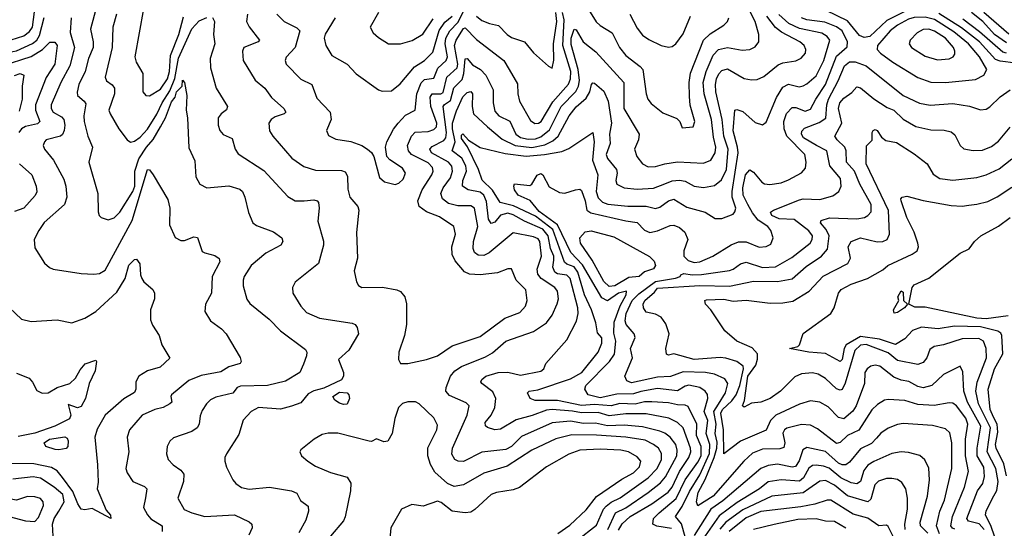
# Model space of a CAD drawing. Extents: x 1308313 to 1441400, y 959662 to 1036319.
# Tile 322 of 656: x 1351463 to 1356793, y 1014062 to 1016816. Entities that reach past the tile are written whole.
import ezdxf

# ---------------------------------------------------------------- set-up
doc = ezdxf.new("R2010")
doc.units = 0

msp = doc.modelspace()

# ---------------------------------------------------------------- linework, layer by layer
at = {"layer": '0CON10XD'}
for points in [[(1354514.3, 1016914.3), (1354584.4, 1016804.4), (1354605, 1016784.6), (1354670, 1016745), (1354709.2, 1016665), (1354745, 1016622.1), (1354822.8, 1016562.8), (1354836.2, 1016546.2), (1354854.2, 1016414.2), (1354863.8, 1016385), (1354880.9, 1016360.9), (1354945, 1016311.8), (1355021.1, 1016281.1), (1355036, 1016265), (1355049.3, 1016229.3), (1355108.8, 1016235), (1355117.8, 1016265), (1355093.5, 1016353.5), (1355088.9, 1016398.9), (1355086.7, 1016475), (1355094.8, 1016525.2), (1355165.3, 1016705), (1355200.9, 1016739.1), (1355275.6, 1016785), (1355294.4, 1016805), (1355301.5, 1016825)], [(1350631, 1016851), (1350639.6, 1016815), (1350676.2, 1016786.2), (1350815, 1016740.5), (1350965, 1016638.8), (1351066.2, 1016586.2), (1351165, 1016550), (1351185, 1016547.3), (1351205, 1016552.9), (1351255, 1016602.2), (1351285, 1016618.6), (1351445, 1016647.1), (1351532.5, 1016687.5), (1351554.7, 1016705.3), (1351569.9, 1016730.1), (1351595, 1016826.7)], [(1350765, 1016847.5), (1350919.4, 1016779.4), (1351015, 1016725.3), (1351116.2, 1016696.2), (1351185, 1016688.2), (1351265, 1016713.2), (1351305, 1016717.7), (1351416.6, 1016706.6), (1351485, 1016728.4), (1351515, 1016751.1), (1351531.6, 1016775), (1351542.5, 1016857.5)], [(1351878.9, 1016885), (1351846.5, 1016765), (1351860.5, 1016695), (1351860, 1016665), (1351834.8, 1016605), (1351817.4, 1016535), (1351783.5, 1016465), (1351773.2, 1016423.2), (1351775, 1016404.3), (1351811.8, 1016375), (1351820.6, 1016360.6), (1351810.2, 1016295), (1351812.5, 1016265), (1351831.5, 1016185), (1351856.2, 1016126.2), (1351837.3, 1016045), (1351885.5, 1015875), (1351888, 1015775), (1351893.8, 1015755), (1351904.2, 1015744.2), (1351941.4, 1015731.4), (1351975, 1015743.3), (1352005, 1015773.5), (1352075, 1015884.7), (1352085.3, 1015915), (1352086, 1015995), (1352107.3, 1016062.7), (1352149, 1016125), (1352185, 1016166.1), (1352225, 1016235.2), (1352251.7, 1016285), (1352285, 1016370.5), (1352304, 1016396), (1352310.9, 1016425), (1352341.9, 1016455), (1352345, 1016488.6), (1352355.5, 1016475), (1352366.9, 1016405), (1352363.3, 1016325), (1352371.1, 1016285), (1352378.7, 1016121.3), (1352411.3, 1016051.3), (1352416.9, 1015965), (1352438, 1015925), (1352475, 1015904.4), (1352595, 1015915.5), (1352655, 1015898.6), (1352668.1, 1015885), (1352681.9, 1015855), (1352701.7, 1015771.7), (1352725.7, 1015715.7), (1352745, 1015701.4), (1352837.6, 1015667.6), (1352882.5, 1015635), (1352887.5, 1015615), (1352876, 1015595), (1352795, 1015551.8), (1352716.5, 1015485), (1352678.2, 1015425), (1352671.8, 1015405), (1352672.7, 1015375), (1352692.4, 1015302.4), (1352708.1, 1015278.1), (1352813.1, 1015195), (1352875, 1015130.6), (1353010.3, 1015030.3), (1353016.9, 1015015), (1353015.6, 1014995), (1352999.6, 1014950.4), (1352979.2, 1014905), (1352901.5, 1014858.5), (1352805, 1014835.2), (1352658, 1014832), (1352640.8, 1014825), (1352616.4, 1014793.6), (1352525, 1014771.2), (1352495, 1014757.1), (1352473.6, 1014736.4), (1352450.5, 1014699.5), (1352439.6, 1014670.4), (1352433.8, 1014625), (1352424, 1014606), (1352394, 1014586), (1352295, 1014551.4), (1352276.4, 1014533.6), (1352261.4, 1014505), (1352257.1, 1014465), (1352265.7, 1014435), (1352294.3, 1014405), (1352335.9, 1014375.9), (1352351.2, 1014355), (1352350.4, 1014315), (1352318.9, 1014225), (1352354, 1014164), (1352395, 1014145.5), (1352465.4, 1014125.4), (1352625, 1014134.4), (1352705, 1014097.5), (1352718.8, 1014085), (1352721.2, 1014065), (1352702.9, 1014025)], [(1352132.3, 1016875), (1352085.5, 1016615), (1352092.5, 1016585), (1352129.5, 1016525), (1352128.6, 1016425), (1352145, 1016405.8), (1352165, 1016403.5), (1352225, 1016440), (1352262.7, 1016495), (1352274.6, 1016535), (1352278.4, 1016621.6), (1352324.3, 1016735), (1352349.2, 1016830.8)], [(1353404.5, 1016855), (1353360, 1016775), (1353376, 1016745), (1353405, 1016719.2), (1353460, 1016685), (1353525, 1016684.5)], [(1353495, 1015923.3), (1353515, 1015931.1), (1353538.5, 1015951.5), (1353551.2, 1015985), (1353535, 1016010.9), (1353466.8, 1016056.8), (1353450, 1016075), (1353443.3, 1016125), (1353450.9, 1016155), (1353486.6, 1016223.4), (1353511.1, 1016255), (1353552.1, 1016297.9), (1353603.5, 1016326.5), (1353612.6, 1016415), (1353636, 1016474), (1353655, 1016491.1), (1353705, 1016498.9), (1353726.7, 1016553.3), (1353772.3, 1016595), (1353778.1, 1016615), (1353765.9, 1016685), (1353769.9, 1016715), (1353791.6, 1016755), (1353835, 1016800.4), (1353875, 1016878.4)], [(1353565, 1014953.8), (1353665, 1014975.5), (1353725, 1014995.8), (1353805, 1015050), (1353955, 1015099.7), (1354090.1, 1015199.9), (1354170.1, 1015229.9), (1354201.2, 1015265), (1354210.8, 1015295), (1354202.9, 1015352.9), (1354150.9, 1015405), (1354125, 1015466.2), (1354105.9, 1015465.9), (1354050, 1015445), (1353955, 1015433.5), (1353897.6, 1015437.6), (1353871, 1015451), (1353820.6, 1015510.6), (1353803.7, 1015545), (1353801.8, 1015585), (1353822, 1015655), (1353812.9, 1015695), (1353735, 1015747.5), (1353665, 1015774.7), (1353625, 1015803.5), (1353617.8, 1015835), (1353640.9, 1015895), (1353694.8, 1015975.2), (1353700.9, 1015995), (1353698.4, 1016015), (1353675, 1016041.2), (1353584.1, 1016085), (1353567.6, 1016105), (1353562.7, 1016135), (1353583.1, 1016185), (1353603.8, 1016206.2), (1353675, 1016210.2), (1353705, 1016221.9), (1353718.6, 1016235), (1353721.6, 1016255), (1353689.4, 1016345), (1353684.5, 1016395.5), (1353695.2, 1016414.8), (1353743.3, 1016415), (1353755, 1016420.7), (1353774.8, 1016505), (1353831.2, 1016555), (1353834.4, 1016575.6), (1353817.2, 1016675), (1353825.4, 1016704.6), (1353865, 1016768), (1353875, 1016772.1), (1353935, 1016707.9), (1354084.2, 1016594.3), (1354113.6, 1016546.4), (1354158.7, 1016468.7), (1354159.2, 1016415), (1354167.9, 1016375), (1354228.9, 1016268.9), (1354252.6, 1016252.6), (1354270.8, 1016255), (1354285.9, 1016265), (1354349.2, 1016370.8), (1354433.7, 1016466.3), (1354445.1, 1016495), (1354446.3, 1016535), (1354403.5, 1016675), (1354410.3, 1016815), (1354401.8, 1016855)], [(1354646.9, 1014055), (1354687.7, 1014145), (1354745, 1014173.2), (1354864.9, 1014255.1), (1354932, 1014308), (1354959.9, 1014340.1), (1355021.2, 1014455), (1355022.8, 1014485), (1355014.3, 1014515), (1354984.7, 1014555), (1354955, 1014577.3), (1354928.3, 1014588.3), (1354835, 1014611.8), (1354735, 1014620.2), (1354645, 1014617), (1354580.6, 1014630.6), (1354515, 1014629.1), (1354445, 1014642.3), (1354345, 1014632), (1354180.3, 1014559.7), (1354125, 1014504.7), (1354095, 1014488.8), (1353965, 1014474.7), (1353865, 1014423.1), (1353836.7, 1014425), (1353819.2, 1014435), (1353802.6, 1014462.6), (1353805.9, 1014495), (1353884.7, 1014675), (1353895.6, 1014725), (1353880.8, 1014740.8), (1353790.6, 1014780.6), (1353770, 1014805), (1353770.8, 1014825), (1353794.6, 1014885), (1353819.1, 1014915), (1353855, 1014938.6), (1353985, 1014990.6), (1354022, 1015012), (1354095, 1015074.7), (1354245, 1015126.6), (1354315.5, 1015175), (1354344.7, 1015215.3), (1354373.5, 1015276.5), (1354379.3, 1015305), (1354374.6, 1015345), (1354360, 1015365), (1354285.9, 1015415), (1354267.8, 1015437.8), (1354264.3, 1015465), (1354287.2, 1015535), (1354279.4, 1015615), (1354269.7, 1015629.7), (1354245, 1015640.8), (1354135, 1015660.9), (1354005, 1015552.7), (1353975, 1015539.7), (1353945, 1015540), (1353925.5, 1015555), (1353917.1, 1015577.1), (1353919, 1015615), (1353943.9, 1015695), (1353925, 1015794.4), (1353905, 1015807.1), (1353835, 1015807.6), (1353785, 1015821.2), (1353751.1, 1015845), (1353741.9, 1015875), (1353755.2, 1015905), (1353795, 1015959.1), (1353805.6, 1015995), (1353802.4, 1016022.4), (1353784.1, 1016045), (1353692.5, 1016095), (1353682.9, 1016115), (1353695, 1016128.4), (1353758.9, 1016161.1), (1353770.6, 1016175), (1353773.2, 1016205), (1353756.3, 1016345), (1353762.9, 1016357.1), (1353795, 1016377.8), (1353813.3, 1016446.7), (1353857.4, 1016492.6), (1353867.2, 1016525), (1353875, 1016604.4), (1353885, 1016605.4), (1353915, 1016571.1), (1353957.3, 1016545), (1353986.8, 1016515), (1354025.8, 1016435.8), (1354025.3, 1016365), (1354035, 1016319.4), (1354056.5, 1016295), (1354115.5, 1016265.5), (1354148.1, 1016195), (1354175, 1016177.8), (1354215, 1016169), (1354255, 1016170.9), (1354285, 1016181.9), (1354330.8, 1016219.2), (1354394.5, 1016345), (1354472.9, 1016427.1), (1354488.9, 1016455), (1354493.1, 1016486.9), (1354485.7, 1016545), (1354448.1, 1016681.9), (1354448.5, 1016715), (1354465, 1016764.4), (1354475, 1016761.5), (1354513.2, 1016695), (1354582.2, 1016642.2), (1354732.8, 1016475), (1354734.2, 1016335), (1354817.3, 1016195), (1354812.3, 1016165), (1354790.9, 1016115), (1354803.5, 1016075), (1354835, 1016035.6), (1354865, 1016019.6), (1354905, 1016020.9), (1354955.2, 1016034.8), (1355025, 1016046.4), (1355165, 1016038.5), (1355205, 1016055.6), (1355227.5, 1016095), (1355231.6, 1016125), (1355219, 1016179), (1355208, 1016275), (1355167.6, 1016415), (1355163.8, 1016475), (1355179.5, 1016535), (1355217.2, 1016622.8), (1355246.6, 1016653.4), (1355295, 1016665.8), (1355375, 1016650), (1355415, 1016653.6), (1355445, 1016668.6), (1355463.6, 1016696.4), (1355463.8, 1016735), (1355444.2, 1016805), (1355413.8, 1016865)], [(1353936.2, 1016835), (1353965, 1016811.1), (1354005.4, 1016794.6), (1354055, 1016784.6), (1354101.5, 1016735), (1354125, 1016718.8), (1354196.4, 1016696.4), (1354245, 1016635.6), (1354325, 1016563.3), (1354346.2, 1016553.8), (1354354.5, 1016595.5), (1354352, 1016685), (1354370.5, 1016805), (1354365.5, 1016855)], [(1356265.2, 1016864.8), (1356158.3, 1016811.7), (1356065, 1016724.1), (1356035, 1016719.2), (1356009.1, 1016729.1), (1355945, 1016809.8), (1355828.8, 1016865)], [(1356855, 1016580), (1356770.6, 1016590.6), (1356745, 1016600.2), (1356658.7, 1016695), (1356561.9, 1016771.9), (1356439.3, 1016849.3)], [(1356805, 1016689.7), (1356741.2, 1016735), (1356677, 1016805), (1356615, 1016854.1)], [(1356817.3, 1016737.3), (1356682.8, 1016855)], [(1351741.5, 1016825), (1351736.1, 1016746.1), (1351759.5, 1016665), (1351733.5, 1016565), (1351684.8, 1016475.2), (1351633.8, 1016355), (1351633.7, 1016335), (1351644, 1016315), (1351689.1, 1016289.1), (1351702.3, 1016275), (1351707.6, 1016245), (1351703.3, 1016215), (1351695.2, 1016194.8), (1351684.2, 1016185.8), (1351606.9, 1016165), (1351596.5, 1016155), (1351590.5, 1016135), (1351596.9, 1016115), (1351645, 1016055.7), (1351701.9, 1015951.9), (1351713.2, 1015915), (1351718.2, 1015855), (1351705.2, 1015814.8), (1351595, 1015716.9), (1351565.6, 1015675), (1351541.9, 1015625), (1351545, 1015580), (1351597.5, 1015497.5), (1351623.4, 1015473.4), (1351644.4, 1015464.4), (1351795, 1015440.8), (1351865, 1015437.1), (1351895, 1015441.9), (1351925, 1015458.6), (1352072.5, 1015727.5), (1352155, 1016004.2), (1352165, 1016002), (1352186, 1015976), (1352265, 1015841.2), (1352276.4, 1015795), (1352274.5, 1015704.5), (1352305, 1015636.2), (1352335, 1015620), (1352355, 1015620.8), (1352405, 1015639.2), (1352425, 1015636.2), (1352451.3, 1015561.3), (1352465, 1015552.5), (1352519.1, 1015539.1), (1352542.7, 1015522.7), (1352545.7, 1015505), (1352505.5, 1015425.5), (1352500.4, 1015335), (1352467.8, 1015275), (1352465.7, 1015235), (1352495, 1015186), (1352555, 1015142), (1352580, 1015115), (1352655.7, 1014985.7), (1352661.2, 1014965), (1352655.6, 1014954.4), (1352595, 1014935.4), (1352551, 1014909), (1352445, 1014889.6), (1352378.3, 1014861.7), (1352284.5, 1014785), (1352280.6, 1014775), (1352285.6, 1014745), (1352276, 1014735), (1352238.8, 1014715), (1352194.2, 1014705), (1352125.7, 1014675), (1352057.1, 1014595), (1352044.5, 1014555.5), (1352053.8, 1014475), (1352037.3, 1014385), (1352045, 1014362), (1352075.3, 1014315.3), (1352137.6, 1014287.6), (1352150.8, 1014275), (1352143.1, 1014226.9)], [(1351987.2, 1016845), (1351967.3, 1016775), (1351963.6, 1016665), (1351926.2, 1016505), (1351933.1, 1016485), (1351963.4, 1016463.4), (1351976.4, 1016445), (1351975.3, 1016415), (1351946.2, 1016325), (1351951.8, 1016305), (1352000, 1016225), (1352045.4, 1016165.4), (1352062.6, 1016152.6), (1352085, 1016157.3), (1352115, 1016180), (1352155, 1016222.2), (1352205, 1016304.1), (1352233.4, 1016365), (1352275, 1016431), (1352303.3, 1016496.7), (1352323.1, 1016606.9), (1352395, 1016766.7), (1352435, 1016809.2), (1352475, 1016827.3)], [(1352506.6, 1016826.6), (1352517.5, 1016805), (1352511.1, 1016735), (1352518.8, 1016685), (1352493.4, 1016605), (1352495.4, 1016555), (1352525.6, 1016445), (1352588.6, 1016345), (1352582.8, 1016327.2), (1352552.9, 1016305), (1352538.1, 1016285), (1352537.5, 1016245), (1352545.6, 1016215), (1352564.7, 1016194.7), (1352612.9, 1016172.9), (1352630, 1016115), (1352645, 1016090), (1352785, 1015999.1), (1352915, 1015858.6), (1352955, 1015834.5), (1353002.5, 1015835), (1353055, 1015841.1), (1353073.8, 1015835), (1353080, 1015825), (1353083.5, 1015795), (1353076.5, 1015725), (1353106.9, 1015616.9), (1353107.5, 1015595), (1353080.6, 1015495), (1352955, 1015393.8), (1352940, 1015365), (1352942, 1015335), (1352984.4, 1015264.4), (1353015, 1015230), (1353085, 1015200), (1353263.3, 1015173.3), (1353278.8, 1015165), (1353289.7, 1015149.7), (1353297.5, 1015115), (1353243.8, 1015026.2), (1353188, 1014975), (1353215.3, 1014905.3), (1353216.2, 1014885), (1353205, 1014865.3), (1353109.5, 1014820.5), (1353054.7, 1014805.3), (1353025, 1014790), (1352985, 1014741.5), (1352935, 1014723.1), (1352875, 1014706.8), (1352755, 1014715.5), (1352715.8, 1014695), (1352672.6, 1014647.4), (1352649.8, 1014570.2), (1352582.9, 1014465), (1352574.2, 1014445), (1352574, 1014425), (1352583.2, 1014393.2), (1352617.5, 1014325), (1352632, 1014305), (1352663.5, 1014283.5), (1352705, 1014272.9), (1352815, 1014284.6), (1352933.8, 1014265), (1352962.9, 1014252.9), (1352982.6, 1014212.6), (1353025, 1014181.2), (1353026.5, 1014155), (1353012.7, 1014105), (1352973.2, 1014036.8)], [(1352696.9, 1016845), (1352691.2, 1016805), (1352705, 1016777.5), (1352760.8, 1016705), (1352754, 1016695), (1352675.6, 1016665), (1352669.5, 1016645), (1352673.5, 1016595), (1352738.3, 1016488.3), (1352789.2, 1016445), (1352825.6, 1016395), (1352893.1, 1016335), (1352904.2, 1016315), (1352893.8, 1016305), (1352845, 1016288.9), (1352824.4, 1016275), (1352811.5, 1016255), (1352814.6, 1016214.6), (1352832.9, 1016185), (1352936.9, 1016065), (1353000.5, 1016020.5), (1353065, 1016000), (1353205, 1015998.5), (1353225, 1015991.1), (1353237.7, 1015967.7), (1353238.8, 1015898.8), (1353250.5, 1015855)], [(1352855, 1016845.6), (1352895, 1016805.6), (1352962.3, 1016772.3), (1352978.5, 1016755), (1352955, 1016664.2), (1352905, 1016613.3), (1352900.6, 1016595), (1352904.6, 1016574.6), (1352985, 1016494.3), (1353044.6, 1016464.6), (1353071.1, 1016391.1), (1353143.1, 1016315), (1353148.9, 1016275), (1353124.2, 1016215), (1353135, 1016188.8), (1353175, 1016168.6), (1353255, 1016155.6), (1353315, 1016134.4), (1353345.4, 1016115.4), (1353367, 1016097), (1353380, 1016075), (1353410.9, 1015960.9), (1353437.4, 1015937.4), (1353495, 1015923.3)], [(1353170, 1016825), (1353117, 1016737), (1353111.5, 1016715), (1353119.5, 1016675), (1353151.9, 1016621.9), (1353235, 1016575.6), (1353285, 1016522.5), (1353405, 1016436), (1353425, 1016428)], [(1353425, 1016428), (1353475, 1016430.5), (1353521.9, 1016468.1), (1353600.5, 1016559.5), (1353653.8, 1016595), (1353699.4, 1016640.6), (1353733.4, 1016756.6), (1353765, 1016802.3), (1353805, 1016834.1)], [(1353525, 1016684.5), (1353587.6, 1016702.4), (1353645, 1016736.5), (1353700.4, 1016819.6)], [(1354705, 1014050.9), (1354725, 1014085.3), (1354768.4, 1014125), (1354885.8, 1014194.2), (1354973.2, 1014256.8), (1354995.3, 1014284.7), (1355035, 1014369.5), (1355086.3, 1014445), (1355096.2, 1014475), (1355094.8, 1014495), (1355054.2, 1014605), (1355025, 1014634.7), (1354978, 1014658), (1354855, 1014681.6), (1354745, 1014681.7), (1354655, 1014671.4), (1354595, 1014688.9), (1354505, 1014686.6), (1354455, 1014696.7), (1354345, 1014704.8), (1354315, 1014701.1), (1354236.8, 1014673.2), (1354151, 1014649), (1354065, 1014597.7), (1354035, 1014595.4), (1353995, 1014608.1), (1353985, 1014616.7), (1353983.6, 1014635), (1354014.8, 1014675.2), (1354034.8, 1014715), (1354041.1, 1014765), (1354025, 1014800.7), (1353964.4, 1014845), (1353960, 1014855), (1353965, 1014867.1), (1353985.8, 1014885), (1354053.8, 1014905), (1354105, 1014906.7), (1354175, 1014890.3), (1354285, 1014913.5), (1354301.2, 1014925), (1354312, 1014955), (1354425, 1015082.9), (1354476.7, 1015183.3), (1354485.5, 1015224.5), (1354484, 1015255), (1354443.7, 1015413.7), (1354425, 1015432.3), (1354375, 1015440), (1354359.2, 1015449.2), (1354349, 1015475), (1354354.4, 1015514.4), (1354354.6, 1015535), (1354336.5, 1015576.5), (1354323.3, 1015645), (1354295, 1015682), (1354195, 1015724.5), (1354135, 1015759.1), (1354105, 1015768.4), (1354065, 1015757.3), (1354035, 1015719.2), (1354015, 1015711.5), (1354000.9, 1015735), (1353990.6, 1015830.6), (1353975.6, 1015865), (1353955, 1015881.6), (1353890.6, 1015895), (1353860, 1015915), (1353862.3, 1015945), (1353881.5, 1015995), (1353877.6, 1016025), (1353855.6, 1016065), (1353803.5, 1016105), (1353819.5, 1016155), (1353805.5, 1016224.5), (1353805.5, 1016255), (1353827.5, 1016322.5), (1353862, 1016398), (1353885, 1016420.7), (1353905, 1016427.6), (1353914.3, 1016414.3), (1353911.6, 1016345), (1353919.7, 1016305), (1353996.3, 1016236.3), (1354075, 1016169), (1354145, 1016134.2), (1354235, 1016123.4), (1354305, 1016137.4), (1354349.7, 1016160.3), (1354377.2, 1016185), (1354438.1, 1016295), (1354475.9, 1016344.1), (1354529.8, 1016390.2), (1354549.7, 1016425), (1354558.6, 1016465), (1354565, 1016474), (1354575, 1016472.5), (1354625, 1016428.1), (1354648.8, 1016375), (1354666.7, 1016255), (1354655.4, 1016195.4), (1354658.8, 1016145), (1354637.8, 1016085), (1354644.8, 1016064.8), (1354694.7, 1016005), (1354697.2, 1015985), (1354690, 1015945), (1354695, 1015925.8), (1354734.7, 1015904.7), (1354805, 1015898.2), (1354895, 1015903.6), (1354955, 1015927.7), (1354995, 1015942.9), (1355035, 1015947.6), (1355065, 1015941.1), (1355115, 1015913.9), (1355165, 1015907.8), (1355225, 1015918), (1355261.8, 1015948.2), (1355288.6, 1016005), (1355298.8, 1016115), (1355274.3, 1016185), (1355266.2, 1016275), (1355231.3, 1016425), (1355229.5, 1016465), (1355235.7, 1016495), (1355248.3, 1016521.7), (1355265, 1016539.6), (1355295, 1016548.9), (1355385, 1016496.9), (1355425, 1016489.6), (1355455, 1016491.2), (1355492.4, 1016507.6), (1355568.5, 1016571.5), (1355595, 1016582), (1355665, 1016592.7), (1355693.1, 1016606.9), (1355716.7, 1016635), (1355719.4, 1016655), (1355710.6, 1016675), (1355686.9, 1016695), (1355587.4, 1016747.4), (1355555, 1016772.5), (1355507.2, 1016835)], [(1354991.3, 1014061.3), (1354912.7, 1014072.7), (1354890.4, 1014085), (1354894.6, 1014115), (1354925, 1014145.6), (1355017.4, 1014222.6), (1355066.4, 1014323.6), (1355135, 1014420.4), (1355152.5, 1014455), (1355152.8, 1014505), (1355127.2, 1014565), (1355128.1, 1014625), (1355081, 1014721), (1355065, 1014729.2), (1355025, 1014730.2), (1354975, 1014741.7), (1354885, 1014746.5), (1354845, 1014746.2), (1354795, 1014733.8), (1354712.8, 1014737.2), (1354665, 1014724.3), (1354575, 1014732.4), (1354505, 1014727.6), (1354375, 1014754), (1354253.3, 1014753.2), (1354225.8, 1014765), (1354212.5, 1014795), (1354221.2, 1014805), (1354268.1, 1014811.9), (1354445, 1014871.1), (1354505.3, 1014904.7), (1354594.2, 1015015), (1354614.4, 1015064.4), (1354615, 1015092.5), (1354590.8, 1015120.8), (1354581.6, 1015175), (1354559.2, 1015245), (1354521.4, 1015325), (1354485, 1015448.4), (1354465, 1015477.2), (1354425, 1015491.2), (1354412.1, 1015502.1), (1354348.8, 1015678.8), (1354255, 1015750.9), (1354136.9, 1015806.9), (1354063.6, 1015825), (1354023.3, 1015893.3), (1353966.2, 1015946.2), (1353947.4, 1016005), (1353886.4, 1016126.4), (1353855, 1016172.2), (1353855, 1016191.2), (1353862.1, 1016197.9), (1353893.4, 1016163.4), (1353955, 1016123.1), (1354091.8, 1016091.8), (1354205, 1016077.2), (1354304.6, 1016085.4), (1354398.7, 1016101.3), (1354435, 1016117.5), (1354565, 1016205.6), (1354572.1, 1016155), (1354564.3, 1016055), (1354593, 1015975), (1354583.8, 1015885), (1354595, 1015850.9), (1354617.9, 1015827.9), (1354647.5, 1015817.5), (1354755, 1015805.2), (1354815, 1015806.5), (1354855, 1015805.7), (1354905, 1015793.3), (1354928.6, 1015801.4), (1354975, 1015834.7), (1355005, 1015844), (1355075, 1015800.7), (1355174.1, 1015774.1), (1355228.8, 1015738.8), (1355265, 1015739.1), (1355325, 1015762.5), (1355335.3, 1015774.7), (1355340.3, 1015795), (1355320.2, 1015855), (1355319.4, 1015885), (1355351.7, 1016095), (1355349.6, 1016125), (1355326, 1016214), (1355334.7, 1016325.3), (1355345, 1016330), (1355377.6, 1016317.6), (1355445, 1016258.9), (1355485, 1016245.8), (1355505, 1016261.2), (1355560.8, 1016395), (1355595, 1016450.8), (1355625, 1016465.9), (1355682.7, 1016452.7), (1355705, 1016456.7), (1355725, 1016468.4), (1355775, 1016511.2), (1355816.9, 1016595), (1355848.4, 1016705), (1355834.7, 1016725), (1355805, 1016742.5), (1355685, 1016767.7), (1355627.4, 1016795), (1355573, 1016843)], [(1355088.2, 1014261.8), (1355145, 1014351.3), (1355197.7, 1014467.7), (1355199.5, 1014515), (1355178.6, 1014575), (1355188.9, 1014645), (1355169, 1014695), (1355189.2, 1014765), (1355187.1, 1014787.1), (1355174.5, 1014805), (1355145, 1014823.5), (1355085, 1014837), (1355065, 1014832.1), (1355025, 1014806.1), (1354915, 1014818.5), (1354825, 1014802.6), (1354785, 1014789.6), (1354695, 1014788), (1354605, 1014769.1), (1354540.6, 1014785), (1354523.1, 1014815), (1354528.5, 1014835), (1354656.8, 1014965), (1354682.2, 1015005), (1354690, 1015075), (1354678.7, 1015118.7), (1354681.4, 1015178.6), (1354713.8, 1015266.2), (1354745.4, 1015325.4), (1354747.5, 1015345), (1354705, 1015335.2), (1354645.7, 1015294.3), (1354615, 1015309), (1354509.2, 1015489.2), (1354446.3, 1015555), (1354374.7, 1015704.7), (1354275, 1015777.4), (1354226, 1015836), (1354162.3, 1015865), (1354141.1, 1015895), (1354137.5, 1015915), (1354142.4, 1015927.6), (1354225, 1015918.1), (1354235.4, 1015924.6), (1354265, 1015972.9), (1354285, 1015982.9), (1354295.6, 1015975), (1354330.2, 1015910.2), (1354385, 1015880.6), (1354415, 1015875.7), (1354472.5, 1015895), (1354495, 1015897.1), (1354505, 1015890.8), (1354525, 1015835.6), (1354533.7, 1015785), (1354555, 1015769.2), (1354745, 1015726), (1354805, 1015718.2), (1354846.1, 1015676.1), (1354874.2, 1015664.2), (1354915, 1015671.6), (1354985, 1015701.8), (1355005, 1015702.7), (1355035, 1015691.1), (1355063.6, 1015665), (1355080.4, 1015625), (1355058.2, 1015565), (1355059.2, 1015535), (1355082.2, 1015512.2), (1355115, 1015500.9), (1355145, 1015504.1), (1355215, 1015535.4), (1355315, 1015596.1), (1355355, 1015612.9), (1355395, 1015612.8), (1355465.4, 1015584.6), (1355505, 1015586.9), (1355529.6, 1015600.4), (1355541.8, 1015635), (1355530.2, 1015675), (1355512.8, 1015695), (1355460, 1015730), (1355429.3, 1015769.3), (1355405, 1015814.1), (1355380.1, 1015865), (1355378, 1015905), (1355392.7, 1015975), (1355415, 1016002.5), (1355435, 1015989.2), (1355480, 1015935), (1355495, 1015926.4), (1355523.8, 1015923.8), (1355585, 1015932.3), (1355625, 1015948.8), (1355695, 1015985.7), (1355717.7, 1016012.3), (1355721.2, 1016045), (1355713.8, 1016085), (1355616.7, 1016185), (1355601.5, 1016225), (1355600, 1016265), (1355615, 1016307.1), (1355645, 1016339.6), (1355665, 1016340.9), (1355715, 1016319.5), (1355745, 1016330.8), (1355772.4, 1016385), (1355824.9, 1016465), (1355885, 1016617.6), (1355942.1, 1016667.9), (1355944.4, 1016695), (1355915.2, 1016755), (1355885, 1016776.6), (1355822.5, 1016802.5), (1355725, 1016815.4), (1355695.4, 1016825)], [(1354766.2, 1016846.2), (1354805, 1016770), (1354835, 1016732.2), (1354868.8, 1016708.8), (1354936.2, 1016676.2), (1354975, 1016666.9), (1354995, 1016670.6), (1355015, 1016684.3), (1355055, 1016739.2), (1355093.6, 1016835)], [(1356475, 1016474.7), (1356637.7, 1016492.3), (1356682.9, 1016515), (1356699.2, 1016545), (1356658.5, 1016615), (1356600, 1016685), (1356520.5, 1016750.5), (1356415, 1016817), (1356365, 1016829.4), (1356305, 1016827.8), (1356275, 1016818.8), (1356214.7, 1016785), (1356176.4, 1016755), (1356107.3, 1016675), (1356104.5, 1016655), (1356122.7, 1016635), (1356190.5, 1016585), (1356325, 1016502.5), (1356395, 1016476.7), (1356475, 1016474.7)], [(1356805, 1016634.1), (1356785, 1016639.1), (1356659.8, 1016749.8), (1356568.4, 1016818.4)], [(1356431.4, 1016598.6), (1356495, 1016603.8), (1356515.7, 1016615), (1356525, 1016628.8), (1356526.2, 1016645), (1356518.4, 1016665), (1356474.6, 1016715), (1356415, 1016753.8), (1356385, 1016763.7), (1356355, 1016762.2), (1356322.2, 1016745), (1356283.3, 1016705), (1356278.6, 1016685), (1356291.4, 1016665), (1356365, 1016618.2), (1356431.4, 1016598.6)], [(1351367.9, 1016565), (1351524.6, 1016615.4), (1351586.6, 1016653.4), (1351626.2, 1016693.8), (1351653.3, 1016693.3), (1351666, 1016675), (1351653, 1016575), (1351606.9, 1016503.1), (1351547.5, 1016355), (1351548, 1016325), (1351572, 1016265), (1351558.3, 1016251.7), (1351495, 1016236.4), (1351472.8, 1016225), (1351457.5, 1016205)], [(1356526.5, 1014056.5), (1356512.2, 1014062.2), (1356504.4, 1014075), (1356512.1, 1014125), (1356577.8, 1014285), (1356600.5, 1014369.5), (1356583.5, 1014453.4), (1356583.5, 1014545), (1356596.1, 1014625), (1356585, 1014658.1), (1356535, 1014725.4), (1356515, 1014738.5), (1356495, 1014741.5), (1356413.6, 1014726.4), (1356325, 1014731.4), (1356255, 1014754.1), (1356165, 1014759.2), (1356145.3, 1014754.7), (1356107.8, 1014732.2), (1356077, 1014703), (1356006.2, 1014593.8), (1355945.2, 1014564.8), (1355905, 1014526.7), (1355885, 1014520.9), (1355781.2, 1014601.2), (1355745, 1014620.9), (1355695, 1014624.7), (1355616.5, 1014603.5), (1355603.2, 1014595), (1355595, 1014576.7), (1355605.8, 1014524.2), (1355600.3, 1014499.7), (1355577.8, 1014492.2), (1355485, 1014490.4), (1355430.7, 1014469.3), (1355384, 1014426), (1355218.1, 1014235), (1355135, 1014184.3), (1355127.5, 1014205), (1355135.5, 1014255), (1355173.3, 1014326.7), (1355222.7, 1014445), (1355237, 1014495), (1355238.4, 1014528.4), (1355228.8, 1014575), (1355233.9, 1014626.1), (1355220.7, 1014695), (1355246.2, 1014733.8), (1355284.8, 1014795), (1355296.7, 1014845), (1355280.3, 1014870.3), (1355225, 1014896.7), (1355175.9, 1014905.9), (1355055, 1014909.7), (1354985.5, 1014884.5), (1354915, 1014880.7), (1354775, 1014850.2), (1354749.6, 1014859.6), (1354739.1, 1014885), (1354780, 1014985), (1354769.5, 1015035), (1354795.3, 1015095), (1354788.7, 1015115), (1354746.8, 1015165), (1354741.2, 1015185), (1354745.4, 1015225), (1354779.4, 1015295), (1354815, 1015330.5), (1354905, 1015397.8), (1355013.6, 1015416.4), (1355038.8, 1015425), (1355042, 1015435), (1355058.3, 1015441.7), (1355104.4, 1015434.4), (1355153.5, 1015436.5), (1355305, 1015457.3), (1355325.5, 1015465), (1355365.6, 1015494.4), (1355395, 1015502.6), (1355485, 1015473.4), (1355555, 1015477.5), (1355642.6, 1015527.4), (1355742.4, 1015605), (1355753.2, 1015625), (1355755.2, 1015645), (1355735, 1015673), (1355655, 1015734.1), (1355575, 1015737.3), (1355534.5, 1015755), (1355527.1, 1015772.9), (1355543.8, 1015785), (1355685, 1015840.6), (1355705.2, 1015845.2), (1355795, 1015841.4), (1355865, 1015862.7), (1355896.9, 1015885), (1355909.5, 1015915), (1355906.9, 1015955), (1355848.3, 1016025), (1355832.5, 1016105), (1355776, 1016135), (1355706.9, 1016175), (1355695.3, 1016195), (1355697.2, 1016212.8), (1355712.5, 1016227.5), (1355791.7, 1016258.3), (1355827.4, 1016282.6), (1355832.7, 1016355), (1355841.4, 1016385), (1355894.6, 1016484.6), (1355927.8, 1016565), (1355955, 1016587.9), (1355986.7, 1016586.7), (1356045, 1016566.3), (1356245.6, 1016405.6), (1356335, 1016362.7), (1356392.6, 1016352.6), (1356515, 1016361.8), (1356605, 1016347.7), (1356665, 1016328.1), (1356695, 1016331.9), (1356715.9, 1016344.1), (1356771.5, 1016398.5), (1356825, 1016435.4)], [(1351435, 1016514.1), (1351465, 1016524.6), (1351484.3, 1016515), (1351476.1, 1016455), (1351475.9, 1016385.9), (1351460.2, 1016319.8)], [(1356683.8, 1014055), (1356656.7, 1014086.7), (1356600.2, 1014100.2), (1356589.8, 1014115), (1356648.3, 1014265), (1356677.1, 1014305), (1356687, 1014343), (1356682.5, 1014392.5), (1356645.8, 1014455), (1356646.1, 1014496.1), (1356666.5, 1014615), (1356593.4, 1014745), (1356575.2, 1014805), (1356568.1, 1014908.1), (1356555, 1014940), (1356465, 1014893.8), (1356400.6, 1014835), (1356355, 1014823.1), (1356325, 1014829.2), (1356275.9, 1014855.9), (1356235, 1014863.2), (1356195, 1014879.4), (1356120.4, 1014940.4), (1356095, 1014944.6), (1356070.9, 1014939.1), (1356051.5, 1014925), (1356038.2, 1014905), (1356036, 1014845), (1355991.7, 1014725), (1355973.7, 1014696.3), (1355925, 1014654.7), (1355895, 1014661.1), (1355839.5, 1014719.5), (1355795, 1014744.6), (1355745, 1014751.1), (1355684.3, 1014734.3), (1355556.3, 1014673.7), (1355527.5, 1014645), (1355505, 1014592.7), (1355365.6, 1014534.4), (1355275, 1014464.2), (1355273.7, 1014595), (1355258.2, 1014685), (1355267.8, 1014705), (1355318.9, 1014751.1), (1355342, 1014785), (1355361.2, 1014835), (1355381.7, 1014925), (1355379.7, 1014939.7), (1355345.6, 1014965.6), (1355285, 1014983.2), (1355255, 1014986.1), (1355115, 1014975.9), (1355005, 1015006.5), (1354975, 1014999.4), (1354965, 1015004.3), (1354960.3, 1015035), (1354979.7, 1015115), (1354960.8, 1015169.2), (1354935.5, 1015205), (1354905, 1015220.7), (1354855, 1015232.9), (1354840, 1015255), (1354838.8, 1015275), (1354847.8, 1015295), (1354899.8, 1015340.2), (1354915, 1015361.2), (1355145, 1015375.8), (1355305, 1015372.2), (1355435, 1015399.6), (1355565, 1015398.4), (1355645, 1015413.2), (1355721.1, 1015478.9), (1355803.9, 1015536.1), (1355837.1, 1015572.9), (1355844.8, 1015645), (1355829, 1015679), (1355798.2, 1015715), (1355801.4, 1015728.6), (1355847, 1015743), (1355995, 1015737.9), (1356036, 1015745), (1356055, 1015755.5), (1356071.8, 1015775), (1356072.2, 1015815), (1356011, 1015925), (1355982.1, 1015995), (1355938.3, 1016045), (1355937.6, 1016105), (1355930.8, 1016125), (1355887.9, 1016165), (1355876.2, 1016185), (1355913.2, 1016255), (1355895.9, 1016334.1), (1355903.5, 1016365), (1355925, 1016391.5), (1355968, 1016422), (1355995, 1016451.4), (1356015, 1016446.5), (1356086.4, 1016386.4), (1356160, 1016340), (1356195.7, 1016325), (1356245, 1016276.2), (1356315, 1016237.7), (1356395, 1016219.1), (1356467.7, 1016217.7), (1356505, 1016208.1), (1356525, 1016192.9), (1356554.7, 1016134.7), (1356575, 1016116.9), (1356625, 1016107.1), (1356675, 1016109.2), (1356725, 1016129.1), (1356762.8, 1016157.2), (1356825, 1016232.9)], [(1356757.6, 1013967.6), (1356721.7, 1014071.7), (1356691.6, 1014135), (1356695.3, 1014155), (1356727.7, 1014222.3), (1356752.9, 1014267.1), (1356760.4, 1014315), (1356748.5, 1014385), (1356701.4, 1014475), (1356718.6, 1014605), (1356654.6, 1014735), (1356639.7, 1014805), (1356647.2, 1014852.8), (1356697, 1014985), (1356695.8, 1015035), (1356681.1, 1015075), (1356655, 1015089.7), (1356565, 1015087.8), (1356465, 1015055.7), (1356413.9, 1015046.1), (1356390, 1015030), (1356373.4, 1014985), (1356355, 1014959.6), (1356325, 1014947.8), (1356215, 1014970.7), (1356165, 1015011.4), (1356045, 1015057.7), (1356015, 1015053.3), (1355984, 1015025), (1355932.2, 1014847.8), (1355915, 1014813.5), (1355905, 1014809.2), (1355885, 1014816.6), (1355825, 1014872.5), (1355785, 1014896), (1355755, 1014902.8), (1355695, 1014897.3), (1355658.7, 1014881.3), (1355580.9, 1014805), (1355525, 1014764.1), (1355475, 1014744.5), (1355425, 1014739.6), (1355385, 1014717.5), (1355376, 1014725), (1355387.1, 1014752.9), (1355404.6, 1014885), (1355447.4, 1014945), (1355456.8, 1014976.8), (1355456.6, 1015006.6), (1355428.4, 1015038.4), (1355345, 1015075.4), (1355280.8, 1015130.8), (1355205, 1015243.8), (1355175.6, 1015275), (1355172.9, 1015295), (1355180.8, 1015299.2), (1355275, 1015302.6), (1355325, 1015292.2), (1355396.6, 1015296.6), (1355525, 1015281.1), (1355595, 1015282.8), (1355648.5, 1015291.5), (1355737.8, 1015345), (1355813.5, 1015426.5), (1355945.6, 1015495), (1355960, 1015525), (1355948.8, 1015585), (1355964.7, 1015615.3), (1356015, 1015634.6), (1356105, 1015612), (1356135, 1015613.8), (1356160, 1015625), (1356171.5, 1015655), (1356167, 1015783), (1356045.9, 1016035), (1356046.9, 1016133.1), (1356077.4, 1016162.6), (1356078.9, 1016205), (1356083.8, 1016216.2), (1356095, 1016220.5), (1356105.8, 1016215.7), (1356129.4, 1016179.4), (1356151.2, 1016161.2), (1356210, 1016150), (1356305, 1016090), (1356375.3, 1016035.3), (1356409.1, 1015979.1), (1356445, 1015955.4), (1356515, 1015946.8), (1356645, 1015962), (1356695, 1015975.3), (1356765, 1016008.2), (1356835, 1016062.3)], [(1351462.1, 1016035), (1351527.7, 1015975), (1351552.1, 1015915), (1351555, 1015883.3), (1351545.9, 1015864.1), (1351485.5, 1015795), (1351433.8, 1015776.2)], [(1356805, 1014346.2), (1356791.7, 1014411.7), (1356749.7, 1014495), (1356745.7, 1014515), (1356757.6, 1014582.4), (1356754.9, 1014624.9), (1356735, 1014663), (1356717.6, 1014705), (1356706.4, 1014815), (1356740.3, 1014925), (1356785, 1015006), (1356780.2, 1015105), (1356775, 1015118.8), (1356759, 1015129), (1356665, 1015152.7), (1356524.2, 1015155.8), (1356435, 1015141.1), (1356345, 1015150), (1356297, 1015133), (1356255, 1015087.9), (1356203.8, 1015056.2), (1356117.5, 1015085), (1356015, 1015100.4), (1355937.2, 1015055), (1355927.2, 1015035), (1355915.3, 1014975), (1355905, 1014965.6), (1355825, 1015008), (1355734.5, 1015015.5), (1355630, 1015035), (1355675, 1015046.2), (1355684.2, 1015055.8), (1355703.7, 1015116.3), (1355855, 1015225.6), (1355872.9, 1015255), (1355896.5, 1015335), (1355910.6, 1015355), (1355965, 1015382.9), (1356052.7, 1015415), (1356135, 1015461.1), (1356162, 1015485), (1356295, 1015546.7), (1356321.8, 1015565), (1356328.9, 1015585), (1356325.4, 1015605), (1356306.2, 1015665), (1356265, 1015744), (1356234.7, 1015835), (1356233.5, 1015845), (1356240.9, 1015855), (1356265, 1015860.8), (1356355, 1015837.1), (1356505, 1015809.3), (1356565, 1015806.4), (1356602.2, 1015812.2), (1356645, 1015816.2), (1356705, 1015832.1), (1356755, 1015856.9), (1356835, 1015909.3)], [(1353250.5, 1015855), (1353293.1, 1015805), (1353299.5, 1015785), (1353286.4, 1015663.6), (1353291.5, 1015525), (1353274.3, 1015455), (1353286.8, 1015396.8), (1353297.1, 1015377.1), (1353315.6, 1015365.6), (1353426.6, 1015366.6), (1353505, 1015352.9), (1353525, 1015344), (1353547.5, 1015315), (1353556.6, 1015276.6), (1353556.7, 1015165), (1353546.9, 1015105), (1353515.7, 1015015), (1353512.9, 1014975), (1353524, 1014954), (1353565, 1014953.8)], [(1356815, 1015212.4), (1356695, 1015196.6), (1356645, 1015199), (1356365, 1015258.4), (1356308.5, 1015258.5), (1356276, 1015275), (1356294.5, 1015365), (1356305, 1015380.6), (1356385, 1015415.8), (1356555, 1015551.8), (1356603.8, 1015575), (1356631.9, 1015615), (1356665.6, 1015645), (1356762.3, 1015697.7), (1356825.6, 1015745)], [(1354655, 1015371.6), (1354625, 1015397.5), (1354563, 1015513), (1354499.3, 1015605), (1354495.2, 1015635), (1354525, 1015666.8), (1354557, 1015673), (1354679.1, 1015639.1), (1354873.2, 1015533.2), (1354898.1, 1015508.1), (1354905.2, 1015485), (1354894.1, 1015465.9), (1354845, 1015450.9), (1354816.2, 1015425), (1354760.8, 1015419.2), (1354685, 1015374.1), (1354655, 1015371.6)], [(1351408, 1015255), (1351473.3, 1015195), (1351525, 1015180.8), (1351665, 1015190), (1351745, 1015174.4), (1351815, 1015199.6), (1351875, 1015236.4), (1351988.9, 1015341.1), (1352033.9, 1015415), (1352053.7, 1015486.3), (1352085, 1015517.5), (1352095, 1015519.2), (1352113.6, 1015493.6), (1352116.2, 1015435), (1352124.1, 1015414.1), (1352135.4, 1015395.4), (1352183.8, 1015355), (1352192, 1015335), (1352192, 1015305), (1352170, 1015245), (1352170.3, 1015189.7), (1352180.9, 1015160.9), (1352217.5, 1015105), (1352232, 1015055), (1352275, 1014983.3), (1352224, 1014935), (1352154.7, 1014915.3), (1352108.6, 1014885), (1352091.1, 1014855), (1352091.1, 1014815), (1352085, 1014798), (1352026.5, 1014763.5), (1351925.8, 1014675), (1351882.2, 1014597.8), (1351869.1, 1014555), (1351884.5, 1014405), (1351888.2, 1014311.8), (1351882.7, 1014275), (1351930.3, 1014160.3), (1351955, 1014133.3), (1351956.7, 1014115), (1351855, 1014169.4), (1351815, 1014162.5), (1351795, 1014166), (1351776.7, 1014195), (1351750.4, 1014260.4), (1351695, 1014336.4), (1351665, 1014373), (1351635, 1014391.2), (1351538.6, 1014411.4), (1351395, 1014413.5)], [(1356197.1, 1015227.1), (1356193.3, 1015245), (1356223.3, 1015295), (1356217.5, 1015315), (1356235, 1015346.7), (1356245, 1015340), (1356248, 1015295), (1356270, 1015275), (1356253.3, 1015255), (1356215, 1015230), (1356197.1, 1015227.1)], [(1351445, 1014902.3), (1351514.5, 1014874.5), (1351532.8, 1014852.8), (1351555, 1014808.6), (1351583.5, 1014793.5), (1351617.1, 1014795), (1351665, 1014824.3), (1351735, 1014846.7), (1351764.4, 1014875), (1351789.4, 1014920.6), (1351817.3, 1014952.7)], [(1351817.3, 1014952.7), (1351875, 1014972.5), (1351878.8, 1014965), (1351870.6, 1014915), (1351839.2, 1014845), (1351818.5, 1014765), (1351795, 1014721.9), (1351775, 1014713.8), (1351725, 1014732.5), (1351739.4, 1014675), (1351733.1, 1014655), (1351653.8, 1014615), (1351545, 1014577.6), (1351455, 1014559.6)], [(1353215, 1014731.5), (1353195, 1014738.5), (1353168.6, 1014755), (1353158, 1014775), (1353195, 1014798.1), (1353235, 1014795.9), (1353245.3, 1014785), (1353247.7, 1014765), (1353235, 1014734.3), (1353215, 1014731.5)], [(1354478.2, 1013995), (1354585, 1014078.9), (1354624, 1014165), (1354637.6, 1014182.4), (1354665, 1014203.8), (1354713.9, 1014226.1), (1354865, 1014334.3), (1354914.3, 1014385), (1354938, 1014435), (1354936.8, 1014466.8), (1354920.9, 1014495), (1354895, 1014516.2), (1354849.1, 1014539.1), (1354745, 1014554.8), (1354585, 1014566.9), (1354451.9, 1014568.1), (1354365, 1014546.2), (1354235, 1014484.7), (1354101.7, 1014398.3), (1353975, 1014360.3), (1353865, 1014296.6), (1353815, 1014288.2), (1353779.6, 1014305), (1353711.1, 1014365), (1353686.8, 1014406.8), (1353672.1, 1014455), (1353672.1, 1014497.9), (1353720.6, 1014595), (1353725, 1014620), (1353705, 1014660), (1353625.6, 1014735.6), (1353605, 1014746), (1353563.9, 1014746.1), (1353535, 1014737.5), (1353514.1, 1014715.9), (1353493.9, 1014656.1), (1353480, 1014575), (1353455, 1014534.3), (1353435, 1014529.4), (1353395, 1014545.7), (1353367.4, 1014532.6), (1353355, 1014533.1), (1353185, 1014576.5), (1353133.2, 1014576.8), (1353100.3, 1014569.7), (1353056.7, 1014545), (1352985, 1014487.5), (1352980, 1014475), (1352988.8, 1014455), (1353023.3, 1014425), (1353065, 1014398.6), (1353144.6, 1014364.6), (1353235, 1014338), (1353255.7, 1014305.7), (1353253.1, 1014265), (1353225, 1014123.8), (1353215, 1014102.9), (1353145, 1014020)], [(1356442.7, 1014032.7), (1356425.6, 1014075), (1356444.4, 1014155), (1356468.8, 1014215), (1356510, 1014385), (1356509.5, 1014525), (1356499.2, 1014579.2), (1356475, 1014600.4), (1356405, 1014618), (1356245, 1014629.6), (1356215, 1014624.6), (1356165, 1014603.8), (1356125, 1014576.9), (1356100.8, 1014549.2), (1356075, 1014521.6), (1356015, 1014492.8), (1355955, 1014419.1), (1355934.8, 1014405.2), (1355915, 1014404.8), (1355895, 1014414.5), (1355825, 1014477.6), (1355725, 1014500), (1355702.9, 1014487.1), (1355683.3, 1014426.7), (1355662.9, 1014397.1), (1355645, 1014393.5), (1355565, 1014409.4), (1355515, 1014401.9), (1355475, 1014386.4), (1355269.8, 1014210.2), (1355205, 1014165.5), (1355115, 1014022.2)], [(1351675, 1014485.9), (1351655, 1014487.8), (1351604.5, 1014504.5), (1351594.5, 1014525), (1351624.2, 1014545), (1351707.3, 1014557.3), (1351720, 1014550), (1351725.3, 1014535.3), (1351723.9, 1014505), (1351715, 1014494.3), (1351675, 1014485.9)], [(1354376, 1014034), (1354441.3, 1014078.7), (1354529, 1014161), (1354585.8, 1014234.2), (1354722.1, 1014327.9), (1354785, 1014361.8), (1354818, 1014395), (1354825.4, 1014425), (1354805, 1014449.2), (1354758.1, 1014475), (1354717.5, 1014485), (1354605, 1014489.5), (1354495, 1014484.6), (1354435, 1014463.8), (1354315, 1014394.5), (1354168.1, 1014281.9), (1354135, 1014269.6), (1354045, 1014255.4), (1354015, 1014244.5), (1353926.7, 1014163.3), (1353905, 1014150), (1353875, 1014146.4), (1353804.6, 1014154.6), (1353745, 1014202.3), (1353725, 1014208), (1353647.7, 1014182.3), (1353585, 1014190), (1353530, 1014165), (1353471.2, 1014065), (1353464.2, 1013984.2)], [(1356379, 1014035), (1356340.5, 1014075), (1356338.6, 1014095), (1356378.3, 1014235), (1356389.1, 1014325), (1356385, 1014386.7), (1356363.3, 1014433.3), (1356336, 1014456), (1356275, 1014472.9), (1356235, 1014475.4), (1356185, 1014466.7), (1356086.6, 1014423.4), (1356055, 1014402.9), (1356032.2, 1014375), (1356014.4, 1014315.6), (1355995, 1014302.5), (1355965, 1014307.5), (1355908.6, 1014335), (1355845, 1014387.5), (1355815, 1014398.7), (1355775, 1014403.5), (1355755, 1014401.3), (1355735, 1014388.2), (1355705.8, 1014334.2), (1355685, 1014316.4), (1355585, 1014324), (1355515, 1014314.3), (1355467.2, 1014275), (1355347.8, 1014202.2), (1355250.4, 1014129.6), (1355148.1, 1013985)], [(1351545, 1014098.9), (1351565, 1014120), (1351590.7, 1014185), (1351590, 1014205), (1351575, 1014223.6), (1351545, 1014233.1), (1351505, 1014234.6), (1351445.9, 1014214.1), (1351365, 1014228.6), (1351205, 1014295.3), (1350985, 1014310), (1350969.4, 1014300.6), (1350957.6, 1014282.4), (1350930, 1014205), (1350935.9, 1014185.9), (1350955, 1014176.9), (1351045, 1014168), (1351124.7, 1014175.3), (1351252.1, 1014157.9), (1351315, 1014161.5), (1351406.2, 1014125), (1351495, 1014101.5), (1351545, 1014098.9)], [(1351646.5, 1013986.5), (1351639.6, 1014085), (1351648.5, 1014115), (1351675.1, 1014154.9), (1351702.6, 1014205), (1351696.7, 1014245), (1351650, 1014285), (1351575, 1014333.9), (1351535, 1014340.4), (1351425, 1014328.5)], [(1356256.5, 1014055), (1356254.8, 1014084.8), (1356268.8, 1014165), (1356269.7, 1014225), (1356261.2, 1014275), (1356239.3, 1014309.3), (1356215, 1014325.5), (1356185, 1014331.8), (1356155, 1014330.7), (1356113.1, 1014316.9), (1356092.5, 1014297.5), (1356070.7, 1014219.3), (1356054.8, 1014205.2), (1355945, 1014238.5), (1355873.6, 1014295), (1355825, 1014320.2), (1355795, 1014316.9), (1355734.9, 1014275.1), (1355705, 1014253.2), (1355535, 1014236.3), (1355378, 1014162), (1355285.7, 1014094.3), (1355253.2, 1014056.8)], [(1355065.2, 1014015), (1355045.5, 1014085.5), (1355014, 1014125), (1355049.4, 1014180.6), (1355088.2, 1014261.8)], [(1352143.1, 1014226.9), (1352132.7, 1014175), (1352154, 1014135), (1352173.3, 1014113.3), (1352233.8, 1014075), (1352234.4, 1014045)], [(1356195, 1014010.8), (1356165, 1014071.4), (1356155, 1014078.9), (1356115, 1014076.1), (1356055, 1014116.6), (1355975, 1014138.8), (1355855, 1014213.8), (1355835, 1014214.7), (1355768.3, 1014191.7), (1355691.2, 1014178.8), (1355475, 1014153.2), (1355395, 1014118.1), (1355304.5, 1014045)], [(1355935, 1014061.8), (1355875, 1014097.8), (1355825, 1014099.7), (1355775, 1014113), (1355675, 1014109.6), (1355547.8, 1014082.2), (1355435.2, 1014054.8)]]:
    msp.add_lwpolyline(points, dxfattribs=at)

doc.saveas('drawing.dxf')
